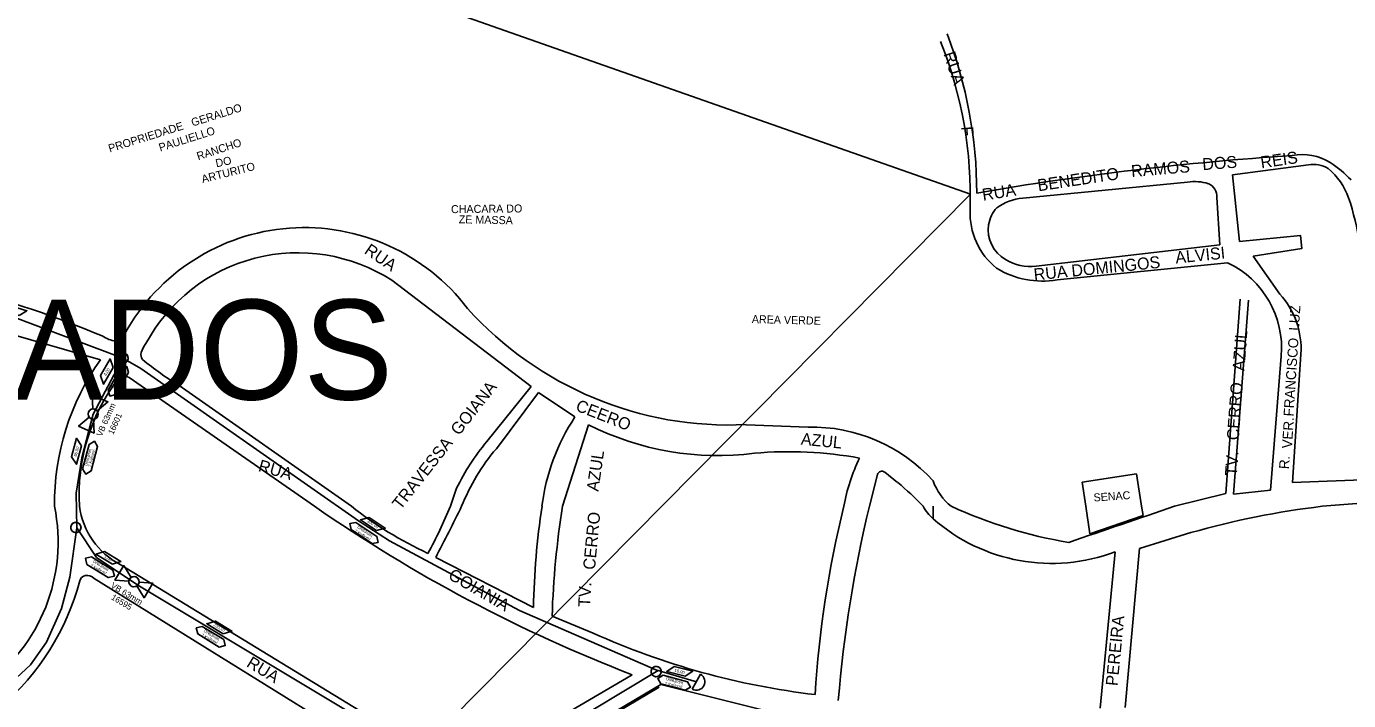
# Model space of a CAD drawing. Extents: x 325709 to 364434, y 7573432 to 7597073.
# Drawn here: x 339628 to 340289, y 7590405 to 7590742 of the extents above; entities that cross this region are included whole.
import ezdxf

# ---------------------------------------------------------------- set-up
doc = ezdxf.new("R2010")
doc.units = 0
for name, color, linetype in [('EDIFEXISTENT', 7, 'Continuous'), ('EDIFIDENTIF', 7, 'Continuous'), ('LIMITE_BAIRROS_MUNICIPIOS', 7, 'Continuous'), ('LOGRADOURO', 7, 'Continuous'), ('LOGRADOURO_TEXTO', 7, 'Continuous'), ('SIMBOLO', 7, 'Continuous'), ('TEXTO', 7, 'Continuous'), ('TUBO_PEAD_GN_63', 7, 'Continuous'), ('VALVULA_PEAD_63', 7, 'Continuous'), ('VES - BLOQUEIIO', 7, 'Continuous')]:
    doc.layers.add(name, color=color, linetype=linetype)

# ---------------------------------------------------------------- blocks, each defined once
blk = doc.blocks.new('VALVULA_PEAD_DN_4')
at = {"layer": 'VALVULA_PEAD_63'}
for points in [[(-1.14, 0.57), (-4.25, 2.13), (-4.25, -2.13), (-1.14, -0.57)], [(-1.14, -0.57), (-4.25, -2.13), (-4.25, 2.13), (-1.14, 0.57)], [(1.14, -0.57), (4.25, -2.13), (4.25, 2.13), (1.14, 0.57)], [(1.14, -0.57), (4.25, -2.13), (4.25, 2.13), (1.14, 0.57)]]:
    blk.add_lwpolyline(points, dxfattribs=at)
blk.add_circle((0, 0), 1.28, dxfattribs=at)
for start, end in [(90, 270), (153.4349, 206.5651), (270, 90), (0, 26.5651), (333.4349, 0)]:
    blk.add_arc((0, 0), 1.28, start, end, dxfattribs=at)
blk = doc.blocks.new('INTERLIGACAO_8')
at = {"layer": 'SIMBOLO'}
blk.add_circle((0, 0), 1.28, dxfattribs=at)
for start, end in [(0, 180), (180, 0)]:
    blk.add_arc((0, 0), 1.28, start, end, dxfattribs=at)

msp = doc.modelspace()

# ---------------------------------------------------------------- linework, layer by layer
at = {"layer": 'EDIFEXISTENT'}
for p, q in [((340155.84, 7590514.01), (340182.95, 7590518.24)), ((340182.95, 7590518.24), (340185.51, 7590501.91)), ((340157.73, 7590501.91), (340155.84, 7590514.01)), ((340157.73, 7590501.91), (340159.6, 7590488.12)), ((340186.34, 7590497.29), (340185.51, 7590501.91)), ((340159.6, 7590488.12), (340186.34, 7590497.29))]:
    msp.add_line(p, q, dxfattribs=at)
at = {"layer": 'LIMITE_BAIRROS_MUNICIPIOS'}
msp.add_lwpolyline([(338781.44, 7591121.72), (340099.94, 7590658.05), (339273.07, 7589821.58)], dxfattribs=at)
at = {"layer": 'LOGRADOURO'}
for p, q in [((340231.01, 7590667.79), (340268.92, 7590672.75)), ((340126.16, 7590656.13), (340208.54, 7590664.15)), ((340234.44, 7590634.42), (340231.01, 7590667.79)), ((340223.14, 7590656.39), (340224.64, 7590632.74)), ((340224.64, 7590632.74), (340132.8, 7590622.03)), ((340143.31, 7590615.15), (340228.52, 7590623.78)), ((340254.67, 7590608.07), (340241.38, 7590627.03)), ((339810.68, 7590614.98), (339880.42, 7590561.93)), ((339552.23, 7590607.26), (339665.12, 7590575.24)), ((340234.77, 7590605.51), (340227.6, 7590508.3)), ((340231.43, 7590507.97), (340238.95, 7590605.06)), ((340255.36, 7590577.03), (340250.03, 7590510)), ((340261.05, 7590513.89), (340265.2, 7590578.08)), ((339679.39, 7590566.28), (339772.15, 7590501.91)), ((339790.52, 7590501.91), (339704.41, 7590562.4)), ((339880.42, 7590561.93), (339858.19, 7590534.29)), ((339863, 7590530.74), (339884.13, 7590558.91)), ((339884.13, 7590558.91), (339902.3, 7590546.63)), ((339896.05, 7590501.91), (339909.11, 7590542.67)), ((340018.84, 7590541.52), (339987.86, 7590542.75)), ((340049.47, 7590501.91), (340053.57, 7590517.75)), ((340057.14, 7590518.92), (340063.61, 7590513.88)), ((339843.12, 7590510.97), (339840.01, 7590501.91)), ((340227.6, 7590508.3), (340201.95, 7590501.91)), ((340250.03, 7590510), (340231.43, 7590507.97)), ((340275.88, 7590501.91), (340315.93, 7590505.11)), ((340081.39, 7590495.68), (340081.39, 7590501.91)), ((340210.22, 7590488.76), (340184.48, 7590480.85)), ((340172.37, 7590479.14), (340164.81, 7590400.88)), ((340184.48, 7590480.85), (340177.41, 7590401.24)), ((339674.91, 7590472.76), (339846.25, 7590368.24)), ((339832.66, 7590476.23), (339881.53, 7590451.25)), ((339661.94, 7590465.86), (339828.83, 7590362.23)), ((339890.87, 7590447.02), (339911.4, 7590438.5)), ((339846.25, 7590368.24), (339930.96, 7590417.59)), ((339860.52, 7590362.69), (339945.29, 7590412.81)), ((339945.29, 7590412.81), (340021.12, 7590393.68)), ((339859.59, 7590361.25), (339944.35, 7590411.37))]:
    msp.add_line(p, q, dxfattribs=at)
for points in [[(340241.38, 7590627.03), (340265.61, 7590630.87), (340264.99, 7590637.35), (340234.44, 7590634.42)], [(340439.3, 7590520.94), (340334.96, 7590516.64), (340261.05, 7590513.89)]]:
    msp.add_lwpolyline(points, dxfattribs=at)
for centre, radius, start, end in [((339878.81, 7590658.12), 224.36, 0.12806, 20.95472), ((339891.26, 7590657.03), 208.68, 358.10983, 21.75238), ((340360.17, 7589174.63), 1506.08, 93.78066, 99.82485), ((340265.71, 7590650.46), 27.4, 58.87881, 100.18678), ((340271.42, 7590658.71), 14.27, 58.64267, 100.11486), ((340257.05, 7590644.86), 33.95, 19.68955, 50.05684), ((340244.81, 7590621.67), 62.91, 43.77564, 56.13911), ((340211.92, 7590640.7), 23.69, 72.71775, 98.2036), ((340216.19, 7590656.92), 6.98, 355.59912, 66.59975), ((340128.5, 7590630.26), 25.97, 95.16612, 126.10382), ((340148.43, 7590609.95), 148.03, 359.99084, 18.24593), ((340135.39, 7590648.73), 35.59, 177.71112, 231.21543), ((340125.25, 7590640.16), 16.37, 137.38405, 170.7459), ((339767.02, 7590538.88), 102.46, 37.23152, 151.15174), ((340125.77, 7590640.19), 16.88, 171.15177, 241.03527), ((339464.96, 7590109.15), 518.52, 67.19372, 83.6181), ((339763.87, 7590542.33), 86.42, 57.20396, 151.66335), ((340130.07, 7590645.53), 23.66, 238.18624, 276.64354), ((340208.2, 7590581.03), 47.33, 355.1511, 64.57444), ((340136.14, 7590659.17), 44.6, 238.89487, 279.24786), ((340224.71, 7590580.71), 40.57, 356.28586, 42.41166), ((339979.48, 7590718.59), 176.03, 221.96664, 272.72672), ((339675.2, 7590600.98), 16.66, 236.22859, 261.64953), ((339670.72, 7590591.48), 7.27, 286.44518, 334.26737), ((339697.11, 7590575.63), 12.1, 140.30251, 164.55398), ((339689.34, 7590577.78), 4.04, 164.58474, 217.5531), ((339766.12, 7590503.27), 124.02, 144.52987, 180.62854), ((339780.48, 7590689.39), 148.03, 230.40982, 239.07631), ((339750.88, 7590507.56), 96.48, 143.30532, 183.35384), ((339676.49, 7590563.59), 3.38, 98.1655, 151.44381), ((339676.99, 7590562.92), 4.13, 54.40169, 103.6457), ((339988.88, 7590489.3), 103.84, 146.49185, 173.02456), ((339973.66, 7590670.48), 143.18, 243.20443, 277.34591), ((340020.73, 7590459.83), 81.72, 42.07446, 91.32715), ((339951.08, 7590457.77), 120.35, 140.51751, 153.76785), ((339940.85, 7590464.25), 102.38, 139.50324, 158.4184), ((340009.18, 7590329.98), 199.24, 79.77244, 94.95671), ((340129.5, 7590484.99), 94.35, 154.20042, 169.66681), ((340055.94, 7590517.13), 2.45, 112.7758, 165.22917), ((340055.62, 7590517.09), 2.38, 50.135, 105.34444), ((339966.95, 7590398.02), 150.89, 43.5149, 50.16193), ((340107.45, 7590523.59), 27.57, 199.06409, 231.84551), ((339554.99, 7590484.14), 88.92, 305.45084, 11.53223), ((339693.16, 7590507.17), 38.95, 187.75359, 242.06714), ((340205.01, 7591125.49), 759.1, 235.23296, 248.83701), ((339910.69, 7590654.32), 194.08, 231.74654, 245.04291), ((339616.77, 7590593.76), 241.4, 331.44161, 337.63566), ((338266.66, 7591284.15), 1762.13, 332.71026, 333.64619), ((340270.73, 7590443.91), 389.26, 171.43111, 178.92057), ((340340.31, 7590432.28), 449.69, 171.09246, 178.1215), ((340561.85, 7590373.75), 540.58, 166.28599, 176.39693), ((340672.1, 7590352.61), 640.29, 166.51528, 175.33103), ((340095.97, 7590512.56), 22.3, 208.51535, 229.177), ((340186.79, 7590710.73), 229.98, 245.22525, 260.57213), ((332421.29, 7613177.79), 23973.61, 288.804924, 288.938372), ((340325.82, 7590082.07), 422.8, 96.78407, 105.86831), ((340140.64, 7590563.08), 89.74, 228.68188, 290.7037), ((339533.75, 7590496.7), 125.19, 310.56613, 345.12553), ((339658.23, 7590463.76), 3.59, 104.10182, 167.00572), ((339658.33, 7590462.14), 5.19, 45.8578, 100.74944), ((340066.58, 7590782.54), 377.42, 245.72236, 263.26904)]:
    msp.add_arc(centre, radius, start, end, dxfattribs=at)
at = {"layer": 'SIMBOLO'}
for points in [[(339624.44, 7590597.38), (339615.25, 7590600.19), (339619.1, 7590602.54), (339628.29, 7590599.74)], [(339671.36, 7590571.34), (339666.59, 7590562.99), (339665.15, 7590567.27), (339669.92, 7590575.62)], [(339668.99, 7590560.06), (339675.25, 7590571.02), (339678.24, 7590571.83), (339678.24, 7590571.83), (339679.05, 7590568.85), (339672.79, 7590557.89), (339669.8, 7590557.07), (339669.8, 7590557.07)], [(339655.53, 7590532.21), (339653.09, 7590522.92), (339650.59, 7590526.68), (339653.03, 7590535.97)], [(339656.16, 7590520.7), (339659.38, 7590532.91), (339662.05, 7590534.47), (339662.05, 7590534.47), (339663.61, 7590531.8), (339660.39, 7590519.59), (339657.72, 7590518.03), (339657.72, 7590518.03)], [(339792.78, 7590493.89), (339803.27, 7590486.87), (339803.87, 7590483.84), (339803.87, 7590483.84), (339800.83, 7590483.24), (339790.34, 7590490.26), (339789.74, 7590493.29), (339789.74, 7590493.29)], [(339803.11, 7590489.84), (339795.08, 7590495.12), (339799.44, 7590496.29), (339807.47, 7590491.01)], [(339671.03, 7590472.96), (339662.81, 7590477.92), (339667.12, 7590479.26), (339675.35, 7590474.3)], [(339660.55, 7590476.61), (339671.31, 7590470), (339672.03, 7590466.99), (339672.03, 7590466.99), (339669.02, 7590466.27), (339658.26, 7590472.88), (339657.54, 7590475.89), (339657.54, 7590475.89)], [(339716.01, 7590441.82), (339726.77, 7590435.22), (339727.49, 7590432.21), (339727.49, 7590432.21), (339724.48, 7590431.49), (339713.72, 7590438.09), (339713, 7590441.1), (339713, 7590441.1)], [(339726.49, 7590438.17), (339718.26, 7590443.14), (339722.58, 7590444.48), (339730.8, 7590439.51)], [(339957.46, 7590416.91), (339948.16, 7590419.3), (339951.9, 7590421.82), (339961.21, 7590419.43)], [(339946.37, 7590417.4), (339958.57, 7590414.15), (339960.13, 7590411.48), (339960.13, 7590411.48), (339957.45, 7590409.93), (339945.25, 7590413.17), (339943.7, 7590415.84), (339943.7, 7590415.84)]]:
    msp.add_lwpolyline(points, close=True, dxfattribs=at)
at = {"layer": 'TUBO_PEAD_GN_63'}
for p, q in [((339851.59, 7590364.27), (339943.87, 7590419.81)), ((339965.05, 7590417.87), (339960.96, 7590410.41))]:
    msp.add_line(p, q, dxfattribs=at)
for points in [[(339963.01, 7590414.14), (339942.71, 7590420.1), (339895.21, 7590440.73), (339874.5, 7590449.73), (339832.28, 7590472.42), (339809.5, 7590484.66), (339794, 7590494.72), (339746.5, 7590527.99), (339685.23, 7590570.93), (339676.33, 7590576.09), (339619.65, 7590597.32), (339579.2, 7590608.81), (339541.95, 7590616.56), (339520.83, 7590619.77)], [(339434.79, 7590160.5), (339438.19, 7590170.02), (339442.08, 7590180.96), (339446.51, 7590192.32), (339456.5, 7590213.64), (339464.6, 7590228.41), (339473.79, 7590245.16), (339493.95, 7590281.9), (339517.52, 7590311.11), (339534.13, 7590333.89), (339606.66, 7590400.95), (339623.04, 7590416.16), (339630.04, 7590422.66), (339638.04, 7590433.93), (339645.53, 7590450.73), (339649.79, 7590466.49), (339653.24, 7590491.11), (339652.88, 7590508.46), (339655.73, 7590526.16), (339661.46, 7590548.07), (339676.33, 7590576.09)], [(339843.95, 7590366.31), (339683.79, 7590462.44), (339663.13, 7590476.34), (339653.24, 7590491.11)]]:
    msp.add_lwpolyline(points, dxfattribs=at)
msp.add_arc((339963.01, 7590414.14), 4.25, 241.23884, 61.23884, dxfattribs=at)

# ---------------------------------------------------------------- block references
at = {"layer": 'SIMBOLO', "xscale": 2, "yscale": 2, "rotation": -8.011999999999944}
for p in [(339676.33, 7590576.09), (339652.8, 7590491.36), (339942.88, 7590419.22)]:
    msp.add_blockref('INTERLIGACAO_8', p, dxfattribs=at)
at = {"layer": 'VES - BLOQUEIIO'}
for p, xscale, yscale, rotation in [((339661.46, 7590548.07), 1.9999999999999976, 1.9999999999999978, 66.08721413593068), ((339681.83, 7590464.21), 1.999999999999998, 1.9999999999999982, -31.16814238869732)]:
    msp.add_blockref('VALVULA_PEAD_DN_4', p, dxfattribs=dict(at, xscale=xscale, yscale=yscale, rotation=rotation))

# ---------------------------------------------------------------- texts
for s, rotation, p in [('VB 63mm', 66.08721, (339665.66, 7590536.62)), ('16601', 66.08721, (339671.47, 7590537.55)), ('VB 63mm', 328.83186, (339669.94, 7590461.49)), ('16595', 328.83186, (339670.14, 7590455.62))]:
    msp.add_text(s, height=3, rotation=rotation).set_placement(p)
at = {"layer": 'EDIFIDENTIF'}
for s, rotation, p in [('PROPRIEDADE   GERALDO', 17.38299, (339669.76, 7590678.9)), ('PAULIELLO', 17.63877, (339694.98, 7590679.35)), ('RANCHO', 18.22707, (339713.98, 7590675)), ('DO', 12.22069, (339723.07, 7590671.48)), ('ARTURITO', 14.15039, (339716.17, 7590663.59)), ('CHACARA DO', 0.60217, (339840.34, 7590648.57)), ('ZE MASSA', 358.90668, (339844.16, 7590643.51)), ('AREA VERDE', 358.50669, (339990.66, 7590593.61)), ('SENAC', 3.95193, (340161.65, 7590504.29))]:
    msp.add_text(s, height=4, rotation=rotation, dxfattribs=at).set_placement(p)
at = {"layer": 'LIMITE_BAIRROS_MUNICIPIOS'}
msp.add_text('JARDIM DOS ESTADOS', height=50, dxfattribs=at).set_placement((339060.84, 7590555.3))
at = {"layer": 'LOGRADOURO_TEXTO'}
for s, height, rotation, p in [('RUA', 6, 288.27954, (340086.43, 7590728.25)), ('F', 6, 274.0368, (340095.36, 7590691.81)), ('DOS', 6, 4.32893, (340216.12, 7590670.04)), ('REIS', 6, 8.42107, (340245.43, 7590670.94)), ('BENEDITO', 6, 8.54118, (340133.98, 7590659.47)), ('RAMOS', 6, 4.88407, (340180.58, 7590666.57)), ('RUA', 6, 9.08268, (340106.34, 7590654.76)), ('RUA', 6, 325.55174, (339796.54, 7590628.77)), ('ALVISI', 6, 5.78204, (340202.71, 7590623.35)), ('DOMINGOS', 6, 5.78204, (340150.76, 7590616.75)), ('RUA', 6, 5.89579, (340131.92, 7590614.86)), ('LUZ', 5, 86.29878, (340264.17, 7590589.64)), ('AZUL', 6, 85.78153, (340236.96, 7590569.45)), ('FRANCISCO', 5, 86.29878, (340261.47, 7590546.75)), ('CERRO', 6, 85.78153, (340234.09, 7590534.81)), ('TRAVESSA  GOIANA', 6, 51.85156, (339815.12, 7590499.8)), ('CEERO', 6, 338.63213, (339902.21, 7590549.96)), ('VER.', 5, 86.29878, (340260.69, 7590530.72)), ('AZUL', 6, 354.26107, (340015.04, 7590532.8)), ('RUA', 6, 344.1617, (339743.59, 7590519.62)), ('AZUL', 6, 81.85887, (339913.99, 7590509.11)), ('TV.', 6, 85.78153, (340233.14, 7590516.91)), ('R.', 5, 86.29878, (340259.22, 7590520.39)), ('CERRO', 6, 84.6149, (339912.27, 7590469.97)), ('GOIANIA', 6, 329.71969, (339838.45, 7590465.97)), ('TV.', 6, 87.17554, (339909.86, 7590451.46)), ('PEREIRA', 6, 84.48409, (340173.55, 7590411.86)), ('RUA', 6, 328.61565, (339737.67, 7590422.04))]:
    msp.add_text(s, height=height, rotation=rotation, dxfattribs=at).set_placement(p)
at = {"layer": 'TEXTO'}
for s, rotation, p in [('8,00', 60.24754, (339667.89, 7590567.04)), ('DN63mm', 60.24754, (339671.61, 7590560.74)), ('7 Kgf/cm²', 60.24754, (339673.23, 7590559.74)), ('86,00', 75.25603, (339653.14, 7590526.6)), ('DN63mm', 75.25603, (339658.52, 7590522.04)), ('7 Kgf/cm²', 75.25603, (339660.34, 7590521.5)), ('DN63mm', 326.19793, (339793.27, 7590491.23)), ('309,60', 326.64882, (339798.13, 7590494.17)), ('7 Kgf/cm²', 328.75271, (339791.9, 7590489.16)), ('7 Kgf/cm²', 331.00533, (339659.86, 7590471.84)), ('DN63mm', 328.45055, (339661.14, 7590473.97)), ('1,00', 328.90144, (339666.89, 7590476.49)), ('7 Kgf/cm²', 331.00533, (339715.32, 7590437.06)), ('DN63mm', 328.45055, (339716.6, 7590439.18)), ('230,10', 328.90144, (339721.35, 7590442.31)), ('16,00', 345.57483, (339951.91, 7590419.25)), ('7 Kgf/cm²', 347.67873, (339947.08, 7590412.63)), ('DN63mm', 345.12394, (339947.7, 7590415.04))]:
    msp.add_text(s, height=1.5, rotation=rotation, dxfattribs=at).set_placement(p)

doc.saveas('drawing.dxf')
